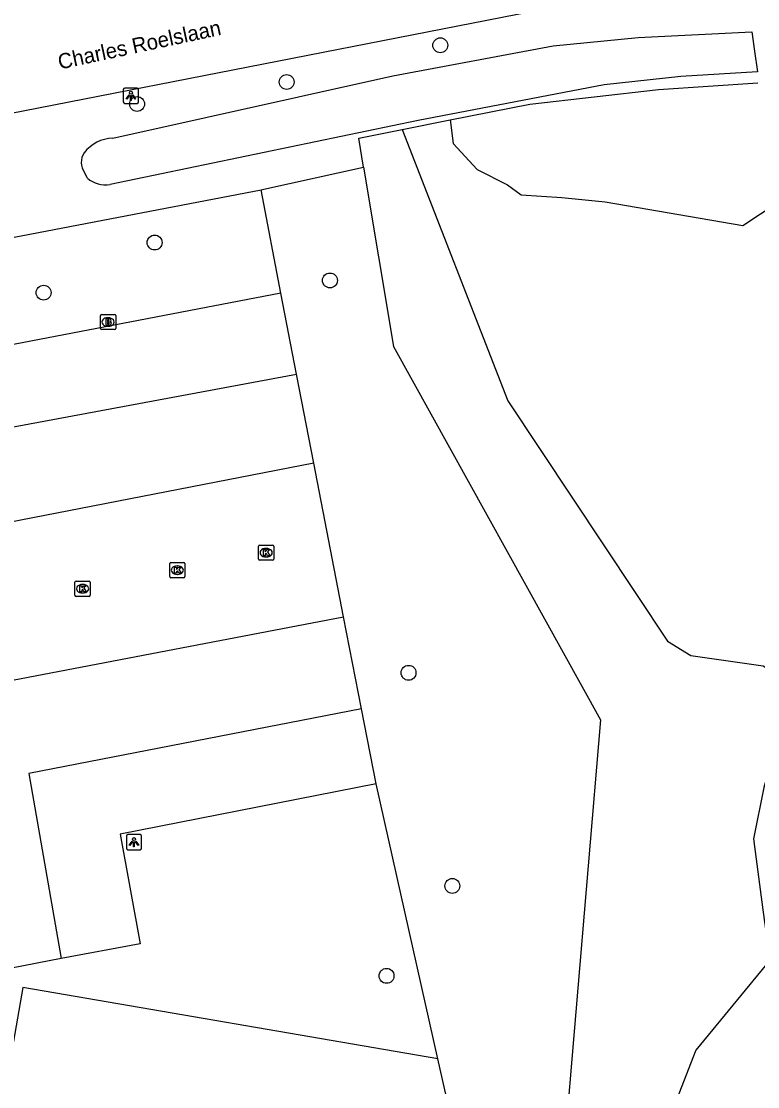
# Model space of a CAD drawing. Extents: x 160203 to 161526, y 379529 to 381797.
# Drawn here: x 161067.7 to 161116.1, y 379896.8 to 379966.8 of the extents above; entities that cross this region are included whole.
import ezdxf

# ---------------------------------------------------------------- set-up
doc = ezdxf.new("R2010")
doc.units = 0
for name, color, linetype in [('IMGEO_Boom', 7, 'Continuous'), ('IMGEO_Brandkraan', 7, 'Continuous'), ('IMGEO_Grasland_agrarisch', 7, 'Continuous'), ('IMGEO_Grasland_overig', 7, 'Continuous'), ('IMGEO_Groenvoorziening', 7, 'Continuous'), ('IMGEO_Hek', 7, 'Continuous'), ('IMGEO_Kolk', 7, 'Continuous'), ('IMGEO_Lichtpunt', 7, 'Continuous'), ('IMGEO_Loofbos', 7, 'Continuous'), ('IMGEO_Openbare_ruimte_label', 7, 'Continuous'), ('IMGEO_Parkeervlak_gesloten', 7, 'Continuous'), ('IMGEO_Rijbaan_lokaal_gesloten', 7, 'Continuous'), ('IMGEO_Rijbaan_lokaal_open', 7, 'Continuous'), ('IMGEO_Waterloop', 7, 'Continuous')]:
    doc.layers.add(name, color=color, linetype=linetype)

msp = doc.modelspace()

# ---------------------------------------------------------------- linework, layer by layer
at = {"layer": 'IMGEO_Boom'}
for centre in [(161095.21, 379965.237), (161085.11, 379962.821), (161075.275, 379961.374), (161076.423, 379952.271), (161087.952, 379949.775), (161069.122, 379948.976), (161093.124, 379923.981), (161096.006, 379909.971), (161091.676, 379904.059)]:
    msp.add_circle(centre, 0.489, dxfattribs=at)
at = {"layer": 'IMGEO_Brandkraan'}
for p, q in [((161072.863, 379946.617), (161072.863, 379947.469)), ((161072.938, 379947.543), (161073.79, 379947.543)), ((161073.864, 379947.469), (161073.864, 379946.617)), ((161073.374, 379946.763), (161073.349, 379946.763)), ((161073.351, 379947.323), (161073.376, 379947.323)), ((161073.79, 379946.543), (161072.938, 379946.543))]:
    msp.add_line(p, q, dxfattribs=at)
for points in [[(161072.863, 379946.617), (161072.863, 379947.469)], [(161072.938, 379947.543), (161073.79, 379947.543)], [(161073.864, 379947.469), (161073.864, 379946.617)], [(161073.211, 379947.243), (161073.211, 379946.843), (161073.424, 379946.843)], [(161073.442, 379947.243), (161073.211, 379947.243)], [(161073.39, 379947.162), (161073.336, 379947.162), (161073.336, 379947.086)], [(161073.336, 379947.086), (161073.389, 379947.086)], [(161073.398, 379947.01), (161073.336, 379947.01), (161073.336, 379946.929)], [(161073.336, 379946.929), (161073.398, 379946.929)], [(161073.79, 379946.543), (161072.938, 379946.543)]]:
    msp.add_lwpolyline(points, dxfattribs=at)
for centre, radius, start, end in [((161072.94, 379947.467), 0.0765, 91.55205, 178.44795), ((161072.94, 379947.467), 0.0765, 91.55205, 178.44795), ((161073.788, 379947.467), 0.0765, 1.55205, 88.44795), ((161073.788, 379947.467), 0.0765, 1.55205, 88.44795), ((161073.391, 379947.124), 0.0379, 267.82845, 90.93552), ((161073.399, 379946.969), 0.0404, 269.87594, 90.50774), ((161073.43, 379947.094), 0.251, 268.66757, 293.53466), ((161073.446, 379947.098), 0.145, 59.4692, 91.53667), ((161073.471, 379947.145), 0.0922, 285.51372, 58.15012), ((161073.476, 379946.953), 0.105, 301.31148, 78.98903), ((161072.94, 379946.619), 0.0765, 181.55205, 268.44795), ((161072.94, 379946.619), 0.0765, 181.55205, 268.44795), ((161073.788, 379946.619), 0.0765, 271.55205, 358.44795), ((161073.788, 379946.619), 0.0765, 271.55205, 358.44795)]:
    msp.add_arc(centre, radius, start, end, dxfattribs=at)
for centre, major_axis, ratio, start_param, end_param in [((161073.35, 379947.043), (-0.387, 0.002), 0.722429, 4.712389, 7.853982), ((161073.375, 379947.043), (-0.39, 0.002), 0.717154, 1.570796, 4.712389)]:
    msp.add_ellipse(centre, major_axis=major_axis, ratio=ratio, start_param=start_param, end_param=end_param, dxfattribs=at)
at = {"layer": 'IMGEO_Grasland_agrarisch'}
for points in [[(161092.712, 379959.7), (161095.864, 379960.326)], [(161095.864, 379960.326), (161096.059, 379958.78), (161097.637, 379957.062), (161099.634, 379956.07), (161100.528, 379955.4), (161103.21, 379955.232), (161106.059, 379954.953), (161115.109, 379953.388), (161118.533, 379955.652)]]:
    msp.add_lwpolyline(points, dxfattribs=at)
at = {"layer": 'IMGEO_Grasland_overig'}
for points in [[(161090.167, 379957.22), (161089.847, 379959.132), (161092.712, 379959.7)], [(161092.712, 379959.7), (161099.651, 379941.858), (161110.164, 379926.053), (161111.691, 379925.114), (161116.447, 379924.439), (161117.533, 379923.706), (161118.179, 379922.267), (161116.495, 379916.438), (161115.819, 379913.058), (161116.42, 379908.403), (161116.874, 379905.081), (161112.013, 379899.168), (161108.548, 379890.27), (161108.629, 379880.587), (161109.031, 379862.42)], [(161095.06, 379898.595), (161067.756, 379903.294), (161066.716, 379897.247), (161064.958, 379897.55), (161064.268, 379901.089)]]:
    msp.add_lwpolyline(points, dxfattribs=at)
at = {"layer": 'IMGEO_Groenvoorziening'}
for points in [[(161095.864, 379960.326), (161101.093, 379961.363), (161109.563, 379962.331), (161116.101, 379962.774)], [(161036.526, 379946.773), (161063.508, 379951.926), (161083.426, 379955.73)]]:
    msp.add_lwpolyline(points, dxfattribs=at)
at = {"layer": 'IMGEO_Hek'}
msp.add_lwpolyline([(161090.167, 379957.22), (161092.14, 379945.442), (161105.752, 379920.896), (161103.323, 379892.089), (161109.031, 379862.42), (161121.459, 379797.821), (161130.656, 379791.202), (161131.907, 379787.485)], dxfattribs=at)
at = {"layer": 'IMGEO_Kolk'}
for p, q in [((161083.256, 379931.452), (161083.256, 379932.304)), ((161083.331, 379932.378), (161084.183, 379932.378)), ((161083.744, 379932.158), (161083.769, 379932.158)), ((161084.257, 379932.304), (161084.257, 379931.452)), ((161084.183, 379931.378), (161083.331, 379931.378)), ((161083.767, 379931.598), (161083.742, 379931.598)), ((161077.418, 379930.306), (161077.418, 379931.158)), ((161077.493, 379931.232), (161078.345, 379931.232)), ((161077.906, 379931.012), (161077.931, 379931.012)), ((161078.419, 379931.158), (161078.419, 379930.306)), ((161071.187, 379929.082), (161071.187, 379929.934)), ((161071.262, 379930.008), (161072.114, 379930.008)), ((161072.188, 379929.934), (161072.188, 379929.082)), ((161078.345, 379930.232), (161077.493, 379930.232)), ((161077.929, 379930.452), (161077.904, 379930.452)), ((161071.698, 379929.228), (161071.673, 379929.228)), ((161071.675, 379929.788), (161071.7, 379929.788)), ((161072.114, 379929.008), (161071.262, 379929.008))]:
    msp.add_line(p, q, dxfattribs=at)
for points in [[(161083.256, 379931.452), (161083.256, 379932.304)], [(161083.331, 379932.378), (161084.183, 379932.378)], [(161083.577, 379932.078), (161083.7, 379932.078), (161083.7, 379931.927), (161083.83, 379932.078), (161083.994, 379932.078), (161083.848, 379931.927), (161084.001, 379931.678), (161083.849, 379931.678), (161083.764, 379931.842), (161083.7, 379931.775), (161083.7, 379931.678), (161083.577, 379931.678), (161083.577, 379932.078)], [(161084.257, 379932.304), (161084.257, 379931.452)], [(161084.183, 379931.378), (161083.331, 379931.378)], [(161077.418, 379930.306), (161077.418, 379931.158)], [(161077.493, 379931.232), (161078.345, 379931.232)], [(161077.739, 379930.932), (161077.862, 379930.932), (161077.862, 379930.781), (161077.992, 379930.932), (161078.156, 379930.932), (161078.01, 379930.781), (161078.163, 379930.532), (161078.011, 379930.532), (161077.926, 379930.696), (161077.862, 379930.629), (161077.862, 379930.532), (161077.739, 379930.532), (161077.739, 379930.932)], [(161078.419, 379931.158), (161078.419, 379930.306)], [(161071.187, 379929.082), (161071.187, 379929.934)], [(161071.262, 379930.008), (161072.114, 379930.008)], [(161072.188, 379929.934), (161072.188, 379929.082)], [(161078.345, 379930.232), (161077.493, 379930.232)], [(161071.508, 379929.708), (161071.631, 379929.708), (161071.631, 379929.557), (161071.761, 379929.708), (161071.925, 379929.708), (161071.779, 379929.557), (161071.932, 379929.308), (161071.78, 379929.308), (161071.695, 379929.472), (161071.631, 379929.405), (161071.631, 379929.308), (161071.508, 379929.308), (161071.508, 379929.708)], [(161072.114, 379929.008), (161071.262, 379929.008)]]:
    msp.add_lwpolyline(points, dxfattribs=at)
for centre, start, end in [((161083.333, 379932.302), 91.55205, 178.44795), ((161083.333, 379932.302), 91.55205, 178.44795), ((161084.181, 379932.302), 1.55205, 88.44795), ((161084.181, 379932.302), 1.55205, 88.44795), ((161083.333, 379931.454), 181.55205, 268.44795), ((161083.333, 379931.454), 181.55205, 268.44795), ((161084.181, 379931.454), 271.55205, 358.44795), ((161084.181, 379931.454), 271.55205, 358.44795), ((161077.495, 379931.156), 91.55205, 178.44795), ((161077.495, 379931.156), 91.55205, 178.44795), ((161078.343, 379931.156), 1.55205, 88.44795), ((161078.343, 379931.156), 1.55205, 88.44795), ((161071.264, 379929.932), 91.55205, 178.44795), ((161071.264, 379929.932), 91.55205, 178.44795), ((161072.112, 379929.932), 1.55205, 88.44795), ((161072.112, 379929.932), 1.55205, 88.44795), ((161077.495, 379930.308), 181.55205, 268.44795), ((161077.495, 379930.308), 181.55205, 268.44795), ((161078.343, 379930.308), 271.55205, 358.44795), ((161078.343, 379930.308), 271.55205, 358.44795), ((161071.264, 379929.084), 181.55205, 268.44795), ((161071.264, 379929.084), 181.55205, 268.44795), ((161072.112, 379929.084), 271.55205, 358.44795), ((161072.112, 379929.084), 271.55205, 358.44795)]:
    msp.add_arc(centre, 0.0765, start, end, dxfattribs=at)
for centre, major_axis, ratio, start_param, end_param in [((161083.743, 379931.878), (-0.387, 0.002), 0.722429, 4.712389, 7.853982), ((161083.768, 379931.878), (-0.39, 0.002), 0.717154, 1.570796, 4.712389), ((161077.905, 379930.732), (-0.387, 0.002), 0.722429, 4.712389, 7.853982), ((161077.93, 379930.732), (-0.39, 0.002), 0.717154, 1.570796, 4.712389), ((161071.674, 379929.508), (-0.387, 0.002), 0.722429, 4.712389, 7.853982), ((161071.699, 379929.508), (-0.39, 0.002), 0.717154, 1.570796, 4.712389)]:
    msp.add_ellipse(centre, major_axis=major_axis, ratio=ratio, start_param=start_param, end_param=end_param, dxfattribs=at)
at = {"layer": 'IMGEO_Lichtpunt'}
for p, q in [((161074.366, 379962.32), (161074.366, 379961.513)), ((161074.366, 379962.32), (161074.366, 379961.513)), ((161075.268, 379962.415), (161074.46, 379962.415)), ((161075.268, 379962.415), (161074.46, 379962.415)), ((161075.362, 379961.513), (161075.362, 379962.32)), ((161075.362, 379961.513), (161075.362, 379962.32)), ((161074.46, 379961.419), (161075.268, 379961.419)), ((161074.46, 379961.419), (161075.268, 379961.419)), ((161074.565, 379913.25), (161074.565, 379912.443)), ((161074.565, 379913.25), (161074.565, 379912.443)), ((161075.467, 379913.345), (161074.659, 379913.345)), ((161075.467, 379913.345), (161074.659, 379913.345)), ((161075.561, 379912.443), (161075.561, 379913.25)), ((161075.561, 379912.443), (161075.561, 379913.25)), ((161074.659, 379912.349), (161075.467, 379912.349)), ((161074.659, 379912.349), (161075.467, 379912.349))]:
    msp.add_line(p, q, dxfattribs=at)
for points in [[(161074.74, 379961.984), (161074.779, 379961.956), (161074.591, 379961.694), (161074.553, 379961.721), (161074.74, 379961.984)], [(161074.842, 379961.936), (161074.889, 379961.936), (161074.889, 379961.614), (161074.842, 379961.614), (161074.842, 379961.936)], [(161074.952, 379961.956), (161074.99, 379961.983), (161075.177, 379961.721), (161075.138, 379961.693), (161074.952, 379961.956)], [(161074.939, 379912.914), (161074.978, 379912.886), (161074.79, 379912.624), (161074.752, 379912.651), (161074.939, 379912.914)], [(161075.041, 379912.866), (161075.088, 379912.866), (161075.088, 379912.544), (161075.041, 379912.544), (161075.041, 379912.866)], [(161075.151, 379912.886), (161075.189, 379912.913), (161075.376, 379912.651), (161075.337, 379912.623), (161075.151, 379912.886)]]:
    msp.add_lwpolyline(points, dxfattribs=at)
for centre in [(161074.865, 379962.118), (161075.064, 379913.048)]:
    msp.add_circle(centre, 0.0994, dxfattribs=at)
for centre, start, end in [((161074.46, 379962.32), 90, 180), ((161074.46, 379962.32), 90, 180), ((161075.268, 379962.32), 0, 90), ((161075.268, 379962.32), 0, 90), ((161074.46, 379961.513), 180, 270), ((161074.46, 379961.513), 180, 270), ((161075.268, 379961.513), 270, 0), ((161075.268, 379961.513), 270, 360), ((161074.659, 379913.25), 90, 180), ((161074.659, 379913.25), 90, 180), ((161075.467, 379913.25), 0, 90), ((161075.467, 379913.25), 0, 90), ((161074.659, 379912.443), 180, 270), ((161074.659, 379912.443), 180, 270), ((161075.467, 379912.443), 270, 0), ((161075.467, 379912.443), 270, 360)]:
    msp.add_arc(centre, 0.0946, start, end, dxfattribs=at)
at = {"layer": 'IMGEO_Loofbos'}
for points in [[(161083.426, 379955.73), (161083.617, 379955.767), (161090.167, 379957.22)], [(161090.167, 379957.22), (161092.14, 379945.442), (161105.752, 379920.896), (161103.323, 379892.089), (161109.031, 379862.42)], [(161084.72, 379948.932), (161083.426, 379955.73)], [(161095.06, 379898.595), (161090.989, 379916.677)], [(161114.008, 379750), (161089.29, 379874.815), (161088.056, 379883.66), (161097.986, 379885.601), (161095.06, 379898.595)]]:
    msp.add_lwpolyline(points, dxfattribs=at)
at = {"layer": 'IMGEO_Parkeervlak_gesloten'}
for points in [[(161084.72, 379948.932), (161045.202, 379941.348), (161045.02, 379942.436), (161042.606, 379941.953), (161042.156, 379944.311), (161037.21, 379943.405)], [(161085.754, 379943.614), (161084.72, 379948.932)], [(161088.854, 379927.665), (161086.89, 379937.769)], [(161090.989, 379916.677), (161090.029, 379921.615)], [(161090.989, 379916.677), (161074.149, 379913.366), (161075.467, 379906.163), (161070.277, 379905.209)]]:
    msp.add_lwpolyline(points, dxfattribs=at)
at = {"layer": 'IMGEO_Rijbaan_lokaal_gesloten'}
for points in [[(161038.943, 379934.911), (161085.754, 379943.614)], [(161086.89, 379937.769), (161085.754, 379943.614)], [(161086.89, 379937.769), (161065.127, 379933.539), (161065.286, 379932.722), (161067.079, 379923.495), (161088.854, 379927.665)], [(161090.029, 379921.615), (161088.854, 379927.665)], [(161090.029, 379921.615), (161068.151, 379917.363), (161070.277, 379905.209)], [(161070.277, 379905.209), (161063.716, 379903.92)]]:
    msp.add_lwpolyline(points, dxfattribs=at)
at = {"layer": 'IMGEO_Rijbaan_lokaal_open'}
msp.add_lwpolyline([(161034.962, 379954.474), (161044.221, 379956.334), (161108.127, 379968.844)], dxfattribs=at)
at = {"layer": 'IMGEO_Waterloop'}
for points in [[(161115.707, 379966.12), (161115.884, 379964.845), (161116.072, 379963.483), (161111.023, 379963.188), (161105.994, 379962.644), (161093.757, 379960.289), (161073.493, 379956.09)], [(161073.669, 379959.13), (161092.09, 379963.232), (161102.641, 379965.207), (161108.223, 379965.75), (161115.707, 379966.12)], [(161072.017, 379956.508), (161071.815, 379956.869)]]:
    msp.add_lwpolyline(points, dxfattribs=at)
for centre, radius, start, end in [((161073.758, 379956.644), 2.488, 92.05555, 142.07352), ((161072.721, 379957.534), 1.124, 145.36784, 216.30171), ((161073.156, 379957.714), 1.658, 226.6375, 281.73849)]:
    msp.add_arc(centre, radius, start, end, dxfattribs=at)

# ---------------------------------------------------------------- texts
at = {"layer": 'IMGEO_Openbare_ruimte_label'}
msp.add_text('Charles Roelslaan', height=1, rotation=12.11876, dxfattribs=at).set_placement((161070.183, 379963.639))

doc.saveas('drawing.dxf')
